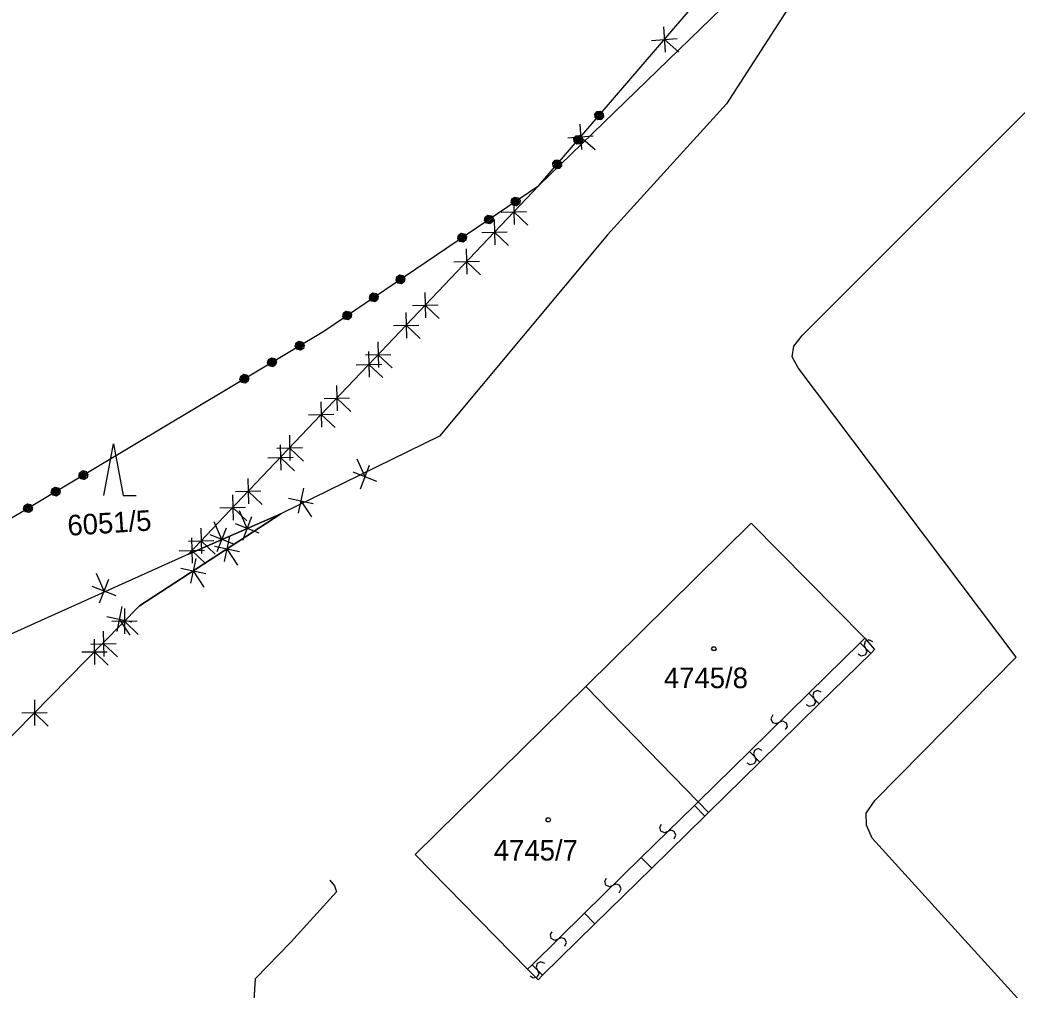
# Model space of a CAD drawing. Extents: x -266179 to -264727, y -1243225 to -1241702.
# Drawn here: x -265728.5 to -265650.9, y -1241951.1 to -1241875.5 of the extents above; entities that cross this region are included whole.
import ezdxf

# ---------------------------------------------------------------- set-up
doc = ezdxf.new("R2010")
doc.units = 0
for name, color, linetype in [('Vrstva 1', 7, 'Continuous'), ('Vrstva 19', 7, 'Continuous'), ('Vrstva 2', 7, 'Continuous'), ('Vrstva 21', 7, 'Continuous'), ('Vrstva 63', 7, 'Continuous')]:
    doc.layers.add(name, color=color, linetype=linetype)

msp = doc.modelspace()

# ---------------------------------------------------------------- linework, layer by layer
at = {"layer": 'Vrstva 1'}
for p, q in [((-265688.14, -1241888.44), (-265666, -1241862.66)), ((-265664.16, -1241865.15), (-265688.14, -1241888.44)), ((-265666.22, -1241870.76), (-265673.53, -1241882.06)), ((-265667.62, -1241900.08), (-265643.61, -1241876.05)), ((-265673.53, -1241882.06), (-265682.79, -1241892.28)), ((-265704.88, -1241899.77), (-265688.14, -1241888.44)), ((-265700.42, -1241901.36), (-265688.14, -1241888.44)), ((-265682.79, -1241892.28), (-265695.88, -1241907.94)), ((-265729.78, -1241914.67), (-265704.88, -1241899.77)), ((-265668.28, -1241900.94), (-265667.62, -1241900.08)), ((-265704.09, -1241905.22), (-265700.42, -1241901.36)), ((-265668.41, -1241901.76), (-265668.28, -1241900.94)), ((-265667.95, -1241902.63), (-265668.41, -1241901.76)), ((-265650.97, -1241925.16), (-265667.95, -1241902.63)), ((-265711.7, -1241913.22), (-265704.09, -1241905.22)), ((-265695.88, -1241907.94), (-265708.23, -1241913.99)), ((-265715.41, -1241917.13), (-265711.7, -1241913.22)), ((-265708.23, -1241913.99), (-265719.23, -1241921.16)), ((-265708.23, -1241913.99), (-265715.41, -1241917.13)), ((-265684.49, -1241927.44), (-265671.6, -1241914.72)), ((-265671.6, -1241914.72), (-265662.75, -1241923.66)), ((-265715.41, -1241917.13), (-265733.82, -1241925.42)), ((-265719.23, -1241921.16), (-265730.9, -1241933.04)), ((-265662.75, -1241923.66), (-265662, -1241924.56)), ((-265662.3, -1241924.85), (-265666.31, -1241928.79)), ((-265662, -1241924.56), (-265662.3, -1241924.85)), ((-265661.95, -1241936.27), (-265650.97, -1241925.16)), ((-265697.76, -1241940.52), (-265684.49, -1241927.44)), ((-265675.74, -1241936.4), (-265684.49, -1241927.44)), ((-265666.31, -1241928.79), (-265670.93, -1241933.32)), ((-265670.93, -1241933.32), (-265674.92, -1241937.24)), ((-265674.92, -1241937.24), (-265675.74, -1241936.4)), ((-265662.66, -1241937.29), (-265661.95, -1241936.27)), ((-265674.92, -1241937.24), (-265675.21, -1241937.52)), ((-265662.63, -1241938.24), (-265662.66, -1241937.29)), ((-265675.21, -1241937.52), (-265679.35, -1241941.58)), ((-265662.2, -1241939.23), (-265662.63, -1241938.24)), ((-265647.75, -1241955.11), (-265662.2, -1241939.23)), ((-265689.01, -1241949.43), (-265697.76, -1241940.52)), ((-265679.35, -1241941.58), (-265683.77, -1241945.92)), ((-265683.77, -1241945.92), (-265687.84, -1241949.91)), ((-265688.2, -1241950.26), (-265689.01, -1241949.43)), ((-265687.84, -1241949.91), (-265688.2, -1241950.26))]:
    msp.add_line(p, q, dxfattribs=at)
msp.add_lwpolyline([(-265721.99, -1241912.55), (-265721.24, -1241908.55), (-265720.49, -1241912.55), (-265719.49, -1241912.55)], dxfattribs=at)
for points in [[(-265674.42, -1241924.34), (-265674.33, -1241924.49), (-265674.42, -1241924.64), (-265674.6, -1241924.64), (-265674.69, -1241924.49), (-265674.6, -1241924.34)], [(-265687.31, -1241937.66), (-265687.22, -1241937.81), (-265687.31, -1241937.96), (-265687.49, -1241937.96), (-265687.58, -1241937.81), (-265687.49, -1241937.66)]]:
    msp.add_lwpolyline(points, close=True, dxfattribs=at)
at = {"layer": 'Vrstva 19'}
for p, q in [((-265688.14, -1241888.44), (-265666, -1241862.66)), ((-265704.88, -1241899.77), (-265688.14, -1241888.44)), ((-265729.78, -1241914.67), (-265704.88, -1241899.77))]:
    msp.add_line(p, q, dxfattribs=at)
for points in [[(-265683.594, -1241882.656), (-265683.326, -1241882.636), (-265683.121, -1241882.812), (-265683.101, -1241883.079), (-265683.277, -1241883.284), (-265683.544, -1241883.305), (-265683.749, -1241883.129), (-265683.77, -1241882.861), (-265683.594, -1241882.656), (-265683.589, -1241882.712), (-265683.746, -1241882.894), (-265683.724, -1241882.992), (-265683.477, -1241882.704), (-265683.364, -1241882.695), (-265683.703, -1241883.09), (-265683.642, -1241883.142), (-265683.303, -1241882.747), (-265683.242, -1241882.799), (-265683.581, -1241883.194), (-265683.527, -1241883.254), (-265683.188, -1241882.859), (-265683.154, -1241882.942), (-265683.421, -1241883.253), (-265683.328, -1241883.267), (-265683.171, -1241883.085)], [(-265685.229, -1241884.56), (-265684.961, -1241884.539), (-265684.757, -1241884.715), (-265684.736, -1241884.983), (-265684.912, -1241885.188), (-265685.18, -1241885.208), (-265685.385, -1241885.032), (-265685.405, -1241884.764), (-265685.229, -1241884.56), (-265685.206, -1241884.593), (-265685.362, -1241884.775), (-265685.353, -1241884.888), (-265685.093, -1241884.585), (-265684.98, -1241884.576), (-265685.345, -1241885.001), (-265685.284, -1241885.053), (-265684.919, -1241884.628), (-265684.859, -1241884.681), (-265685.223, -1241885.105), (-265685.163, -1241885.157), (-265684.798, -1241884.733), (-265684.789, -1241884.845), (-265685.05, -1241885.149), (-265684.937, -1241885.14), (-265684.781, -1241884.958)], [(-265686.865, -1241886.464), (-265686.597, -1241886.443), (-265686.392, -1241886.619), (-265686.372, -1241886.887), (-265686.548, -1241887.092), (-265686.816, -1241887.112), (-265687.021, -1241886.936), (-265687.041, -1241886.668), (-265686.865, -1241886.464), (-265686.828, -1241886.482), (-265686.985, -1241886.664), (-265686.976, -1241886.777), (-265686.715, -1241886.473), (-265686.616, -1241886.48), (-265686.968, -1241886.89), (-265686.907, -1241886.942), (-265686.561, -1241886.54), (-265686.494, -1241886.584), (-265686.84, -1241886.986), (-265686.779, -1241887.038), (-265686.434, -1241886.636), (-265686.405, -1241886.727), (-265686.686, -1241887.053), (-265686.579, -1241887.052), (-265686.397, -1241886.839)], [(-265690.017, -1241889.324), (-265689.753, -1241889.375), (-265689.602, -1241889.598), (-265689.653, -1241889.862), (-265689.876, -1241890.014), (-265690.14, -1241889.963), (-265690.292, -1241889.739), (-265690.241, -1241889.475), (-265690.017, -1241889.324), (-265690.028, -1241889.38), (-265690.227, -1241889.514), (-265690.231, -1241889.614), (-265689.917, -1241889.401), (-265689.806, -1241889.422), (-265690.236, -1241889.714), (-265690.191, -1241889.78), (-265689.761, -1241889.489), (-265689.716, -1241889.555), (-265690.147, -1241889.846), (-265690.11, -1241889.918), (-265689.679, -1241889.627), (-265689.668, -1241889.715), (-265690.007, -1241889.945), (-265689.921, -1241889.983), (-265689.722, -1241889.849)], [(-265692.096, -1241890.731), (-265691.832, -1241890.782), (-265691.681, -1241891.005), (-265691.731, -1241891.269), (-265691.955, -1241891.421), (-265692.219, -1241891.37), (-265692.37, -1241891.146), (-265692.319, -1241890.882), (-265692.096, -1241890.731), (-265692.082, -1241890.77), (-265692.28, -1241890.904), (-265692.302, -1241891.015), (-265691.97, -1241890.791), (-265691.859, -1241890.812), (-265692.323, -1241891.126), (-265692.278, -1241891.193), (-265691.815, -1241890.879), (-265691.77, -1241890.945), (-265692.233, -1241891.259), (-265692.189, -1241891.325), (-265691.725, -1241891.011), (-265691.746, -1241891.122), (-265692.078, -1241891.347), (-265691.966, -1241891.368), (-265691.768, -1241891.233)], [(-265694.174, -1241892.138), (-265693.911, -1241892.189), (-265693.759, -1241892.412), (-265693.81, -1241892.676), (-265694.034, -1241892.827), (-265694.297, -1241892.777), (-265694.449, -1241892.553), (-265694.398, -1241892.289), (-265694.174, -1241892.138), (-265694.144, -1241892.165), (-265694.342, -1241892.3), (-265694.364, -1241892.411), (-265694.033, -1241892.187), (-265693.938, -1241892.219), (-265694.385, -1241892.522), (-265694.34, -1241892.588), (-265693.901, -1241892.291), (-265693.848, -1241892.352), (-265694.287, -1241892.649), (-265694.242, -1241892.715), (-265693.804, -1241892.418), (-265693.8, -1241892.512), (-265694.156, -1241892.753), (-265694.053, -1241892.78), (-265693.822, -1241892.623)], [(-265698.972, -1241895.385), (-265698.709, -1241895.436), (-265698.557, -1241895.66), (-265698.608, -1241895.924), (-265698.832, -1241896.075), (-265699.096, -1241896.024), (-265699.247, -1241895.8), (-265699.196, -1241895.537), (-265698.972, -1241895.385), (-265698.983, -1241895.441), (-265699.182, -1241895.575), (-265699.187, -1241895.675), (-265698.872, -1241895.462), (-265698.761, -1241895.484), (-265699.192, -1241895.775), (-265699.147, -1241895.841), (-265698.716, -1241895.55), (-265698.671, -1241895.616), (-265699.102, -1241895.908), (-265699.065, -1241895.979), (-265698.635, -1241895.688), (-265698.623, -1241895.777), (-265698.963, -1241896.006), (-265698.876, -1241896.045), (-265698.678, -1241895.91)], [(-265701.051, -1241896.792), (-265700.787, -1241896.843), (-265700.636, -1241897.067), (-265700.687, -1241897.33), (-265700.91, -1241897.482), (-265701.174, -1241897.431), (-265701.326, -1241897.207), (-265701.275, -1241896.943), (-265701.051, -1241896.792), (-265701.037, -1241896.831), (-265701.236, -1241896.965), (-265701.257, -1241897.076), (-265700.926, -1241896.852), (-265700.815, -1241896.874), (-265701.279, -1241897.188), (-265701.234, -1241897.254), (-265700.77, -1241896.94), (-265700.725, -1241897.006), (-265701.189, -1241897.32), (-265701.144, -1241897.386), (-265700.68, -1241897.072), (-265700.702, -1241897.184), (-265701.033, -1241897.408), (-265700.922, -1241897.429), (-265700.723, -1241897.295)], [(-265703.13, -1241898.199), (-265702.866, -1241898.25), (-265702.715, -1241898.473), (-265702.765, -1241898.737), (-265702.989, -1241898.889), (-265703.253, -1241898.838), (-265703.404, -1241898.614), (-265703.353, -1241898.35), (-265703.13, -1241898.199), (-265703.099, -1241898.227), (-265703.298, -1241898.361), (-265703.319, -1241898.472), (-265702.988, -1241898.248), (-265702.893, -1241898.281), (-265703.341, -1241898.583), (-265703.296, -1241898.649), (-265702.857, -1241898.352), (-265702.804, -1241898.413), (-265703.243, -1241898.71), (-265703.198, -1241898.776), (-265702.759, -1241898.479), (-265702.755, -1241898.574), (-265703.112, -1241898.815), (-265703.009, -1241898.842), (-265702.777, -1241898.685)], [(-265706.803, -1241900.549), (-265706.542, -1241900.614), (-265706.404, -1241900.846), (-265706.469, -1241901.106), (-265706.701, -1241901.245), (-265706.962, -1241901.179), (-265707.1, -1241900.948), (-265707.035, -1241900.687), (-265706.803, -1241900.549), (-265706.817, -1241900.603), (-265707.023, -1241900.727), (-265707.033, -1241900.826), (-265706.707, -1241900.631), (-265706.597, -1241900.659), (-265707.044, -1241900.926), (-265707.003, -1241900.994), (-265706.556, -1241900.727), (-265706.515, -1241900.796), (-265706.962, -1241901.063), (-265706.929, -1241901.137), (-265706.483, -1241900.87), (-265706.476, -1241900.959), (-265706.828, -1241901.169), (-265706.744, -1241901.212), (-265706.538, -1241901.089)], [(-265708.957, -1241901.837), (-265708.697, -1241901.902), (-265708.558, -1241902.134), (-265708.624, -1241902.395), (-265708.855, -1241902.533), (-265709.116, -1241902.468), (-265709.254, -1241902.236), (-265709.189, -1241901.975), (-265708.957, -1241901.837), (-265708.945, -1241901.876), (-265709.151, -1241902), (-265709.179, -1241902.109), (-265708.836, -1241901.904), (-265708.726, -1241901.932), (-265709.206, -1241902.219), (-265709.165, -1241902.288), (-265708.685, -1241902), (-265708.644, -1241902.069), (-265709.124, -1241902.356), (-265709.083, -1241902.425), (-265708.603, -1241902.138), (-265708.63, -1241902.247), (-265708.973, -1241902.453), (-265708.864, -1241902.48), (-265708.658, -1241902.357)], [(-265711.111, -1241903.125), (-265710.851, -1241903.191), (-265710.712, -1241903.422), (-265710.778, -1241903.683), (-265711.009, -1241903.822), (-265711.27, -1241903.756), (-265711.409, -1241903.524), (-265711.343, -1241903.264), (-265711.111, -1241903.125), (-265711.082, -1241903.154), (-265711.288, -1241903.278), (-265711.316, -1241903.387), (-265710.972, -1241903.182), (-265710.88, -1241903.22), (-265711.343, -1241903.497), (-265711.302, -1241903.566), (-265710.847, -1241903.294), (-265710.798, -1241903.357), (-265711.253, -1241903.629), (-265711.212, -1241903.698), (-265710.757, -1241903.426), (-265710.759, -1241903.52), (-265711.128, -1241903.741), (-265711.026, -1241903.774), (-265710.786, -1241903.63)], [(-265723.637, -1241910.622), (-265723.376, -1241910.687), (-265723.238, -1241910.919), (-265723.303, -1241911.18), (-265723.535, -1241911.318), (-265723.796, -1241911.253), (-265723.934, -1241911.021), (-265723.869, -1241910.76), (-265723.637, -1241910.622), (-265723.651, -1241910.677), (-265723.857, -1241910.8), (-265723.867, -1241910.899), (-265723.541, -1241910.704), (-265723.431, -1241910.732), (-265723.878, -1241910.999), (-265723.836, -1241911.067), (-265723.39, -1241910.801), (-265723.349, -1241910.869), (-265723.795, -1241911.136), (-265723.763, -1241911.21), (-265723.317, -1241910.943), (-265723.31, -1241911.032), (-265723.662, -1241911.243), (-265723.578, -1241911.286), (-265723.372, -1241911.162)], [(-265725.791, -1241911.91), (-265725.53, -1241911.976), (-265725.392, -1241912.207), (-265725.457, -1241912.468), (-265725.689, -1241912.607), (-265725.95, -1241912.541), (-265726.088, -1241912.309), (-265726.023, -1241912.049), (-265725.791, -1241911.91), (-265725.779, -1241911.95), (-265725.985, -1241912.073), (-265726.013, -1241912.183), (-265725.669, -1241911.977), (-265725.56, -1241912.005), (-265726.04, -1241912.292), (-265725.999, -1241912.361), (-265725.519, -1241912.073), (-265725.478, -1241912.142), (-265725.958, -1241912.43), (-265725.917, -1241912.498), (-265725.436, -1241912.211), (-265725.464, -1241912.32), (-265725.807, -1241912.526), (-265725.698, -1241912.553), (-265725.492, -1241912.43)], [(-265727.945, -1241913.198), (-265727.685, -1241913.264), (-265727.546, -1241913.496), (-265727.612, -1241913.756), (-265727.843, -1241913.895), (-265728.104, -1241913.829), (-265728.242, -1241913.598), (-265728.177, -1241913.337), (-265727.945, -1241913.198), (-265727.916, -1241913.228), (-265728.122, -1241913.351), (-265728.15, -1241913.461), (-265727.806, -1241913.255), (-265727.714, -1241913.293), (-265728.177, -1241913.57), (-265728.136, -1241913.639), (-265727.681, -1241913.367), (-265727.632, -1241913.43), (-265728.087, -1241913.702), (-265728.045, -1241913.771), (-265727.591, -1241913.499), (-265727.592, -1241913.593), (-265727.961, -1241913.814), (-265727.86, -1241913.847), (-265727.62, -1241913.703)]]:
    msp.add_lwpolyline(points, dxfattribs=at)
at = {"layer": 'Vrstva 2'}
for p, q in [((-265667.13, -1241927.95), (-265663.12, -1241924.02)), ((-265663.12, -1241924.02), (-265662.75, -1241923.66)), ((-265663.12, -1241924.02), (-265662.3, -1241924.85)), ((-265671.75, -1241932.49), (-265667.13, -1241927.95)), ((-265667.13, -1241927.95), (-265666.31, -1241928.79)), ((-265675.74, -1241936.4), (-265671.75, -1241932.49)), ((-265671.75, -1241932.49), (-265670.93, -1241933.32)), ((-265675.74, -1241936.4), (-265676.03, -1241936.7)), ((-265676.03, -1241936.7), (-265680.16, -1241940.75)), ((-265676.03, -1241936.7), (-265675.21, -1241937.52)), ((-265680.16, -1241940.75), (-265684.58, -1241945.09)), ((-265680.16, -1241940.75), (-265679.35, -1241941.58)), ((-265684.58, -1241945.09), (-265688.65, -1241949.09)), ((-265684.58, -1241945.09), (-265683.77, -1241945.92)), ((-265688.65, -1241949.09), (-265689.01, -1241949.43)), ((-265688.65, -1241949.09), (-265687.84, -1241949.91))]:
    msp.add_line(p, q, dxfattribs=at)
for points in [[(-265662.141, -1241923.943), (-265662.438, -1241923.8), (-265662.728, -1241923.933), (-265662.808, -1241924.208), (-265662.598, -1241924.704), (-265662.741, -1241924.986), (-265663.046, -1241925.062), (-265663.279, -1241924.927)], [(-265666.149, -1241927.882), (-265666.444, -1241927.737), (-265666.735, -1241927.868), (-265666.816, -1241928.143), (-265666.61, -1241928.64), (-265666.755, -1241928.921), (-265667.06, -1241928.995), (-265667.291, -1241928.858)], [(-265669.93, -1241929.65), (-265670.074, -1241929.946), (-265669.942, -1241930.237), (-265669.667, -1241930.317), (-265669.17, -1241930.109), (-265668.889, -1241930.253), (-265668.813, -1241930.558), (-265668.95, -1241930.79)], [(-265670.771, -1241932.413), (-265671.068, -1241932.27), (-265671.358, -1241932.403), (-265671.438, -1241932.678), (-265671.228, -1241933.174), (-265671.371, -1241933.456), (-265671.676, -1241933.532), (-265671.909, -1241933.397)], [(-265677.606, -1241939.296), (-265677.461, -1241939), (-265677.593, -1241938.709), (-265677.868, -1241938.628), (-265678.365, -1241938.835), (-265678.646, -1241938.691), (-265678.721, -1241938.386), (-265678.584, -1241938.154)], [(-265681.88, -1241943.49), (-265681.736, -1241943.194), (-265681.868, -1241942.903), (-265682.143, -1241942.823), (-265682.64, -1241943.031), (-265682.921, -1241942.887), (-265682.996, -1241942.582), (-265682.86, -1241942.35)], [(-265686.125, -1241947.66), (-265685.981, -1241947.364), (-265686.113, -1241947.073), (-265686.388, -1241946.993), (-265686.885, -1241947.201), (-265687.166, -1241947.057), (-265687.241, -1241946.752), (-265687.105, -1241946.52)], [(-265687.676, -1241949.008), (-265687.973, -1241948.865), (-265688.263, -1241948.998), (-265688.343, -1241949.273), (-265688.133, -1241949.769), (-265688.276, -1241950.051), (-265688.581, -1241950.127), (-265688.814, -1241949.992)]]:
    msp.add_lwpolyline(points, dxfattribs=at)
at = {"layer": 'Vrstva 21'}
for p, q in [((-265688.14, -1241888.44), (-265666, -1241862.66)), ((-265678.441, -1241876.074), (-265678.292, -1241878.048)), ((-265679.354, -1241877.136), (-265677.379, -1241876.986)), ((-265678.366, -1241877.061), (-265677.229, -1241878.039)), ((-265684.958, -1241883.659), (-265684.808, -1241885.633)), ((-265685.87, -1241884.721), (-265683.896, -1241884.571)), ((-265684.883, -1241884.646), (-265683.745, -1241885.624)), ((-265704.88, -1241899.77), (-265688.14, -1241888.44)), ((-265688.14, -1241888.44), (-265700.42, -1241901.36)), ((-265700.42, -1241901.36), (-265688.14, -1241888.44)), ((-265690.112, -1241889.497), (-265690.062, -1241891.476)), ((-265691.076, -1241890.512), (-265689.097, -1241890.461)), ((-265690.087, -1241890.487), (-265688.999, -1241891.52)), ((-265691.611, -1241891.074), (-265691.56, -1241893.053)), ((-265692.575, -1241892.089), (-265690.596, -1241892.038)), ((-265691.585, -1241892.063), (-265690.498, -1241893.097)), ((-265693.781, -1241893.358), (-265693.73, -1241895.338)), ((-265694.745, -1241894.373), (-265692.766, -1241894.323)), ((-265693.756, -1241894.348), (-265692.668, -1241895.381)), ((-265697, -1241896.747), (-265696.949, -1241898.726)), ((-265697.964, -1241897.762), (-265695.985, -1241897.711)), ((-265698.498, -1241898.324), (-265698.448, -1241900.303)), ((-265696.975, -1241897.737), (-265695.887, -1241898.77)), ((-265729.78, -1241914.67), (-265704.88, -1241899.77)), ((-265699.463, -1241899.339), (-265697.484, -1241899.288)), ((-265698.473, -1241899.313), (-265697.386, -1241900.346)), ((-265700.669, -1241900.608), (-265700.618, -1241902.587)), ((-265700.42, -1241901.36), (-265704.09, -1241905.22)), ((-265704.09, -1241905.22), (-265700.42, -1241901.36)), ((-265701.633, -1241901.623), (-265699.654, -1241901.572)), ((-265701.385, -1241901.363), (-265701.336, -1241903.343)), ((-265700.643, -1241901.598), (-265699.556, -1241902.631)), ((-265702.35, -1241902.377), (-265700.371, -1241902.329)), ((-265701.36, -1241902.353), (-265700.274, -1241903.387)), ((-265703.892, -1241903.993), (-265703.841, -1241905.972)), ((-265704.09, -1241905.22), (-265711.7, -1241913.22)), ((-265711.7, -1241913.22), (-265704.09, -1241905.22)), ((-265705.113, -1241905.258), (-265705.06, -1241907.237)), ((-265704.856, -1241905.008), (-265702.877, -1241904.957)), ((-265703.867, -1241904.982), (-265702.779, -1241906.015)), ((-265706.076, -1241906.274), (-265704.097, -1241906.221)), ((-265705.087, -1241906.248), (-265703.998, -1241907.28)), ((-265707.559, -1241907.854), (-265707.51, -1241909.834)), ((-265708.524, -1241908.868), (-265706.545, -1241908.82)), ((-265708.28, -1241908.606), (-265708.231, -1241910.586)), ((-265707.535, -1241908.844), (-265706.448, -1241909.878)), ((-265709.245, -1241909.62), (-265707.266, -1241909.572)), ((-265708.255, -1241909.596), (-265707.169, -1241910.63)), ((-265701.667, -1241911.119), (-265702.268, -1241909.745)), ((-265700.745, -1241911.48), (-265702.589, -1241910.758)), ((-265702.028, -1241912.041), (-265701.306, -1241910.197)), ((-265710.78, -1241911.242), (-265710.729, -1241913.222)), ((-265711.744, -1241912.257), (-265709.765, -1241912.207)), ((-265710.754, -1241912.232), (-265709.667, -1241913.265)), ((-265706.461, -1241911.999), (-265706.869, -1241913.936)), ((-265711.7, -1241913.22), (-265715.41, -1241917.13)), ((-265715.41, -1241917.13), (-265711.7, -1241913.22)), ((-265711.993, -1241912.515), (-265711.941, -1241914.494)), ((-265707.633, -1241912.764), (-265705.696, -1241913.172)), ((-265706.665, -1241912.968), (-265705.845, -1241914.224)), ((-265708.23, -1241913.99), (-265719.23, -1241921.16)), ((-265719.23, -1241921.16), (-265708.23, -1241913.99)), ((-265715.41, -1241917.13), (-265708.23, -1241913.99)), ((-265708.23, -1241913.99), (-265715.41, -1241917.13)), ((-265712.957, -1241913.53), (-265710.978, -1241913.478)), ((-265711.967, -1241913.504), (-265710.879, -1241914.536)), ((-265710.829, -1241915.127), (-265711.43, -1241913.753)), ((-265712.811, -1241915.993), (-265713.413, -1241914.619)), ((-265709.907, -1241915.488), (-265711.751, -1241914.766)), ((-265711.189, -1241916.049), (-265710.468, -1241914.205)), ((-265714.454, -1241915.097), (-265714.405, -1241917.077)), ((-265713.172, -1241916.915), (-265712.451, -1241915.071)), ((-265715.419, -1241916.111), (-265713.44, -1241916.063)), ((-265715.169, -1241915.856), (-265715.117, -1241917.835)), ((-265714.43, -1241916.087), (-265713.343, -1241917.121)), ((-265711.889, -1241916.354), (-265713.733, -1241915.632)), ((-265712.216, -1241915.75), (-265712.624, -1241917.688)), ((-265716.132, -1241916.872), (-265714.153, -1241916.82)), ((-265715.143, -1241916.846), (-265714.054, -1241917.878)), ((-265713.388, -1241916.515), (-265711.451, -1241916.923)), ((-265712.42, -1241916.719), (-265711.6, -1241917.975)), ((-265714.836, -1241917.462), (-265715.244, -1241919.4)), ((-265721.973, -1241920.001), (-265722.574, -1241918.627)), ((-265716.009, -1241918.227), (-265714.072, -1241918.635)), ((-265715.04, -1241918.431), (-265714.221, -1241919.687)), ((-265722.334, -1241920.923), (-265721.612, -1241919.079)), ((-265721.051, -1241920.362), (-265722.895, -1241919.64)), ((-265719.23, -1241921.16), (-265730.9, -1241933.04)), ((-265730.9, -1241933.04), (-265719.23, -1241921.16)), ((-265720.591, -1241921.214), (-265720.999, -1241923.151)), ((-265720.396, -1241921.35), (-265720.379, -1241923.33)), ((-265721.764, -1241921.978), (-265719.827, -1241922.386)), ((-265721.377, -1241922.349), (-265719.397, -1241922.332)), ((-265720.795, -1241922.182), (-265719.976, -1241923.439)), ((-265720.387, -1241922.34), (-265719.318, -1241923.392)), ((-265722.05, -1241923.113), (-265721.997, -1241925.092)), ((-265723.013, -1241924.129), (-265721.034, -1241924.076)), ((-265722.741, -1241923.738), (-265722.724, -1241925.718)), ((-265722.023, -1241924.102), (-265720.935, -1241925.135)), ((-265723.723, -1241924.737), (-265721.743, -1241924.72)), ((-265722.733, -1241924.728), (-265721.663, -1241925.78)), ((-265727.406, -1241928.482), (-265727.389, -1241930.462)), ((-265728.387, -1241929.48), (-265726.407, -1241929.463)), ((-265727.397, -1241929.472), (-265726.328, -1241930.523))]:
    msp.add_line(p, q, dxfattribs=at)
at = {"layer": 'Vrstva 63'}
for p, q in [((-265704.41, -1241942.5), (-265704.05, -1241942.94)), ((-265703.9, -1241943.41), (-265707.47, -1241947.37)), ((-265704.05, -1241942.94), (-265703.9, -1241943.41)), ((-265707.47, -1241947.37), (-265710.2, -1241950.16)), ((-265710.3, -1241951.87), (-265710.2, -1241950.16))]:
    msp.add_line(p, q, dxfattribs=at)

# ---------------------------------------------------------------- texts
at = {"layer": 'Vrstva 1'}
msp.add_text('6051/5', height=1.6, rotation=3.66693, dxfattribs=at).set_placement((-265724.783, -1241915.698))
for s, p in [('4745/8', (-265678.403, -1241927.56)), ('4745/7', (-265691.643, -1241940.98))]:
    msp.add_text(s, height=1.6, dxfattribs=at).set_placement(p)

doc.saveas('drawing.dxf')
